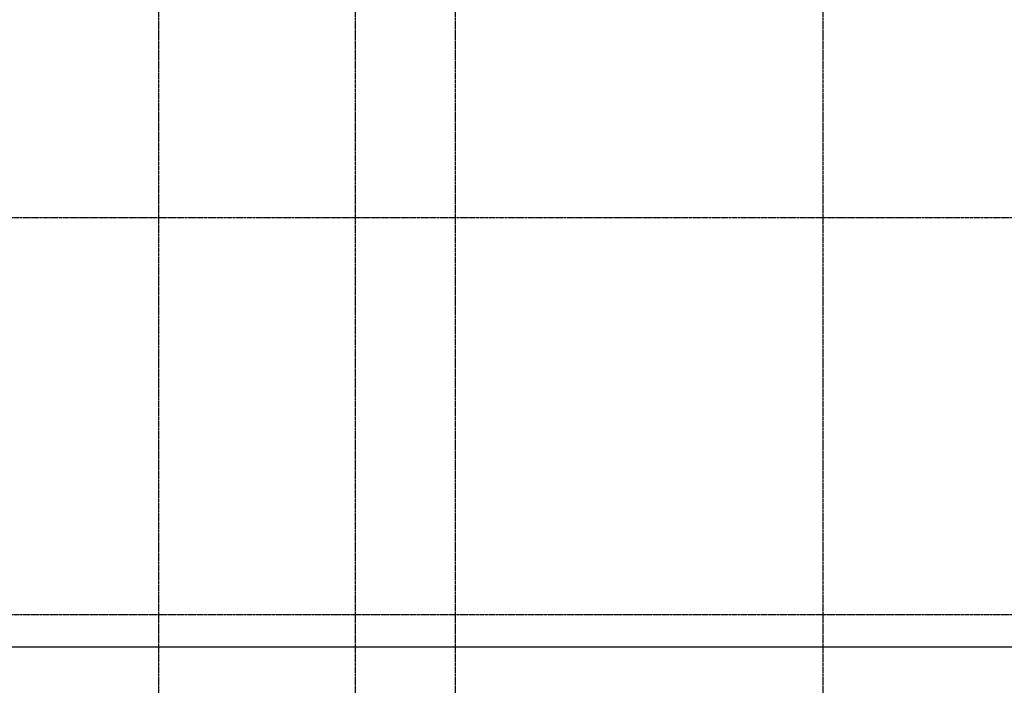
# Model space of a CAD drawing. Header units: millimetres. Extents: x -93479 to 1057970, y -66333 to 172656.
# Tile 314 of 473: x 560417 to 575681, y 22158 to 32467. Entities that reach past the tile are written whole.
import ezdxf

# ---------------------------------------------------------------- set-up
doc = ezdxf.new("R2010")
doc.units = ezdxf.units.MM
doc.linetypes.add('______5', pattern=[1100, 800, -100, 100, -100])
doc.linetypes.add('осевая', pattern=[50.8, 31.75, -6.35, 6.35, -6.35])
doc.layers.add('0 Фундамент', color=5, linetype='Continuous', lineweight=30)
doc.layers.add('Оси', color=40, linetype='______5', lineweight=18)

# ---------------------------------------------------------------- blocks, each defined once
blk = doc.blocks.new('оси')
at = {"layer": 'Оси', "color": 7, "linetype": 'осевая', "lineweight": 25, "transparency": 33554687}
for p, q in [((21513.5, 151.4), (21513.5, -36280.2)), ((24563.5, 151.4), (24563.5, -36280.2)), ((26113.5, 151.4), (26113.5, -36280.2)), ((31813.5, 151.4), (31813.5, -36280.2)), ((-11815.1, -26006.9), (53620.6, -26006.9)), ((-11815.1, -32156.9), (53620.6, -32156.9))]:
    blk.add_line(p, q, dxfattribs=at)

msp = doc.modelspace()

# ---------------------------------------------------------------- linework, layer by layer
at = {"layer": '0 Фундамент', "color": 7}
msp.add_lwpolyline([(549368.3, 34852.1), (549368.3, 33402.1), (553568.3, 33402.1), (553568.3, 29902.1), (557468.3, 29902.1), (557468.3, 22752.1), (583068.3, 22752.1), (583068.3, 28902.1), (586668.3, 28902.1), (586668.3, 34852.1), (549368.3, 34852.1)], dxfattribs=at)

# ---------------------------------------------------------------- block references
at = {"color": 7}
msp.add_blockref('оси', (541054.6, 55409), dxfattribs=at)

doc.saveas('drawing.dxf')
